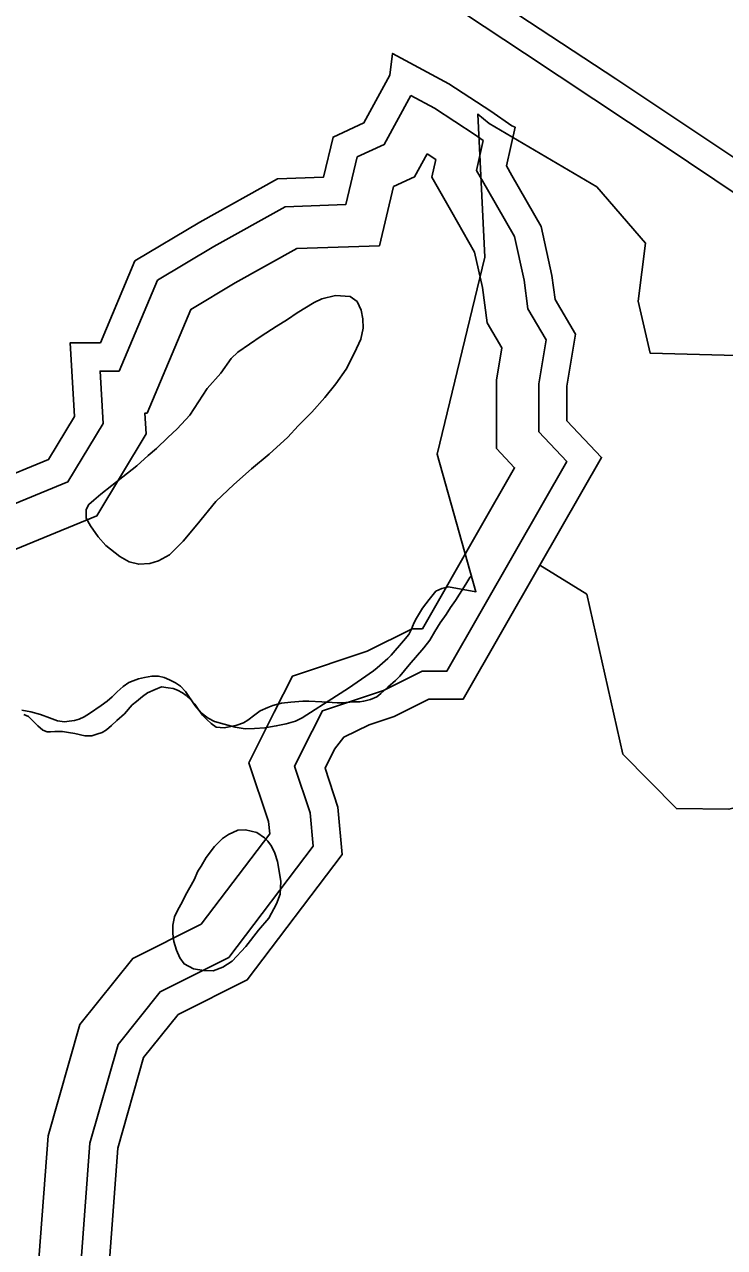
# Model space of a CAD drawing. Extents: x 2001466 to 2224147, y 644118 to 847247.
# Drawn here: x 2062885 to 2064516, y 758441 to 761293 of the extents above; entities that cross this region are included whole.
import ezdxf

# ---------------------------------------------------------------- set-up
doc = ezdxf.new("R2010")
doc.units = 0
for name, color, linetype in [('Exist Boundary Political City Limit New', 7, 'Continuous'), ('Exist Hydrographic Buffer Line', 7, 'Continuous'), ('Exist Hydrographic Creek Single Shore', 7, 'Continuous'), ('Exist Hydrographic Lake Shore', 7, 'Continuous'), ('Exist Hydrographic Misc Water Feature', 7, 'Continuous'), ('Exist Road Primary Interstate Divided Center Attributed', 7, 'Continuous'), ('Map Preparation Boundary City Limit Buffer Line', 7, 'Continuous')]:
    doc.layers.add(name, color=color, linetype=linetype)

msp = doc.modelspace()

# ---------------------------------------------------------------- linework, layer by layer
at = {"layer": 'Exist Boundary Political City Limit New'}
for points in [[(2063612.2, 759727.3), (2063639.8, 759745.6), (2063670.1, 759766.3), (2063698, 759786), (2063707, 759793.1), (2063731.2, 759814.4), (2063739.2, 759822.6), (2063768.1, 759855.8), (2063780.4, 759871), (2063786.9, 759882.9), (2063789.1, 759889.7), (2063793.1, 759898.8), (2063798, 759908.5), (2063812.5, 759932.1), (2063827.8, 759952.5), (2063843.6, 759971.4), (2063857, 759977.7), (2063873.2, 759981.5), (2063936.9, 759970.2), (2063846.2, 760290.9), (2063957.9, 760750.5), (2063941.4, 761084.4), (2063967.4, 761062.5), (2064218.5, 760914.7), (2064332.1, 760782.9), (2064314.5, 760648), (2064343.1, 760526.4), (2064573, 760520.2)], [(2062879.1, 759694), (2062899.9, 759690.3), (2062922, 759684.1), (2062942.9, 759676.4), (2062962.1, 759669.7), (2062978.5, 759667.4), (2062989.1, 759668.4), (2063001.6, 759670.2), (2063012.6, 759673.2), (2063024.2, 759678.9), (2063036.4, 759686.4), (2063063.8, 759705), (2063077.6, 759715.1), (2063089.1, 759725.1), (2063101.2, 759737.1), (2063115.1, 759749.8), (2063128.1, 759758.7), (2063138.4, 759763), (2063150.9, 759767.1), (2063164.8, 759770.7), (2063181.8, 759773.3), (2063197.5, 759773.5), (2063210.6, 759770.3), (2063223, 759764.9), (2063236.9, 759758.2), (2063248.5, 759750.5), (2063260, 759737.5), (2063282.8, 759704.4), (2063297, 759688.2), (2063312.6, 759675.3), (2063328.1, 759667.7), (2063350.5, 759661.4), (2063376.2, 759654.7), (2063399.5, 759651), (2063420.9, 759651.1), (2063445, 759653.3), (2063471.4, 759657.5), (2063495, 759662.5), (2063516.4, 759668.6), (2063531.9, 759676), (2063612.2, 759727.3)]]:
    msp.add_lwpolyline(points, dxfattribs=at)
at = {"layer": 'Exist Hydrographic Buffer Line'}
for points in [[(2063785.3, 761127.8), (2063723.1, 761013.6), (2063660.4, 760984.5), (2063633.6, 760873.1), (2063492.6, 760868.1), (2063326.2, 760775.6), (2063194.6, 760696.6), (2063105.5, 760484.9), (2063061, 760484.9), (2063068.2, 760363), (2062986.2, 760226.3), (2062309.3, 759947.4), (2062402.5, 760180.6), (2062402.5, 760230.9)], [(2063954, 761022.9), (2063934.7, 761036.2), (2063840.2, 761098.1), (2063785.3, 761127.8)], [(2063963.8, 760908.3), (2063938.4, 760952.8), (2063954, 761022.9)], [(2063823.2, 760991.6), (2063794, 760938), (2063745, 760915.3), (2063711.9, 760777.3), (2063519.7, 760770.6), (2063375.5, 760690.4), (2063272.8, 760628.8), (2063170.8, 760386.5), (2063165.4, 760386.5), (2063168.2, 760338.4), (2063053.8, 760147.7), (2062131.4, 759767.7), (2062196.8, 759931.3)], [(2063843.3, 760978.4), (2063823.2, 760991.6)], [(2063880.5, 760855.8), (2063834.1, 760937), (2063843.3, 760978.4)], [(2064028.8, 760065), (2064148.3, 760274.1), (2064083.2, 760343.3), (2064083.2, 760455.3), (2064100.3, 760558), (2064058, 760630), (2064049.1, 760696.7), (2064026.6, 760798.5), (2063963.8, 760908.3)], [(2063943.4, 760113.8), (2064026.7, 760259.7), (2063984.8, 760304.3), (2063984.8, 760463.4), (2063997.4, 760538.9), (2063963.1, 760597.3), (2063952.1, 760679.5), (2063933.7, 760762.6), (2063880.5, 760855.8)], [(2063683.3, 759831.5), (2063788, 759883.9), (2063812.1, 759883.9), (2063943.4, 760113.8)], [(2063721.1, 759740.4), (2063811.3, 759785.5), (2063869.2, 759785.5), (2064028.8, 760065)], [(2063467.1, 759689.3), (2063509.1, 759773.4), (2063683.3, 759831.5)], [(2063555.1, 759645.3), (2063579, 759693), (2063721.1, 759740.4)], [(2063027.8, 758075), (2063031.3, 758089), (2062990.1, 758198.8), (2062915.5, 758373.1), (2062939.8, 758701.6), (2063013.8, 758960.9), (2063137.4, 759115.4), (2063296.5, 759195), (2063456.4, 759405.9), (2063453.8, 759434.4), (2063408.1, 759571.4), (2063467.1, 759689.3)], [(2063202.2, 757560.4), (2063217, 757612.1), (2063200, 757823.7), (2063088.7, 757912.8), (2063134.2, 758094.9), (2063081.5, 758235.5), (2063015.4, 758389.8), (2063037.2, 758684.3), (2063103.1, 758914.9), (2063200.8, 759037.1), (2063361, 759117.2), (2063557.9, 759376.8), (2063550.8, 759454.6), (2063514.4, 759563.8), (2063555.1, 759645.3)]]:
    msp.add_lwpolyline(points, dxfattribs=at)
at = {"layer": 'Exist Hydrographic Creek Single Shore'}
msp.add_lwpolyline([(2064085.8, 760032.4), (2064194.9, 759964.4), (2064279, 759592), (2064403.9, 759464.7), (2064526.3, 759463.1), (2064661.8, 759497)], dxfattribs=at)
at = {"layer": 'Exist Hydrographic Lake Shore'}
for points in [[(2064028.1, 761054), (2064020.1, 761056.9), (2063971.3, 761090.7), (2063873.9, 761154.4), (2063742.7, 761225.7), (2063736.2, 761174.8)], [(2063736.2, 761174.8), (2063675.8, 761064), (2063603.9, 761030.7), (2063581.5, 760936.9), (2063474.5, 760933.1), (2063293.4, 760832.5), (2063142.4, 760741.8), (2063061.9, 760550.5), (2062991.4, 760550.5), (2063001.5, 760379.4), (2062941.1, 760278.7), (2062427.8, 760067.2), (2062468.1, 760167.9), (2062468.1, 760248.5)], [(2064020.8, 760940.8), (2064007.9, 760963.3), (2064028.1, 761054)], [(2064085.8, 760032.4), (2064229.4, 760283.7), (2064148.8, 760369.3), (2064148.8, 760449.8), (2064169, 760570.7), (2064121.3, 760651.9), (2064113.8, 760708.1), (2064088.5, 760822.4), (2064020.8, 760940.8)], [(2063688.1, 759660.2), (2063746.3, 759679.6), (2063826.8, 759719.9), (2063907.3, 759719.9), (2064085.8, 760032.4)], [(2063199.2, 757386.1), (2063222.9, 757394), (2063283.3, 757605.5), (2063263.2, 757857.2), (2063162.5, 757937.7), (2063202.8, 758098.8), (2063142.4, 758259.9), (2063082, 758400.9), (2063102.2, 758672.7), (2063162.5, 758884.2), (2063243.1, 758984.9), (2063404.1, 759065.4), (2063625.5, 759357.4), (2063615.4, 759468.2), (2063585.2, 759558.8), (2063607.4, 759603.1), (2063628.8, 759631), (2063688.1, 759660.2)]]:
    msp.add_lwpolyline(points, dxfattribs=at)
at = {"layer": 'Exist Hydrographic Misc Water Feature'}
for points in [[(2063270.4, 760382.5), (2063240.4, 760350.6), (2063218.7, 760330.4), (2063192.8, 760304.3), (2063172.8, 760288.3), (2063146.5, 760264.2), (2063114.5, 760238.2), (2063088.7, 760218.2), (2063062.8, 760198.2), (2063046.8, 760184), (2063035, 760174.1), (2063028.8, 760162), (2063028.8, 760142.1), (2063039.1, 760123.9), (2063056.9, 760098.1), (2063074.7, 760078.3), (2063106.9, 760052.4), (2063129.1, 760040.1), (2063151.2, 760034.3), (2063177.1, 760036.5), (2063197.2, 760042.4), (2063223.2, 760056.3), (2063255, 760088.3), (2063286.8, 760126.5), (2063330.6, 760180.7), (2063372.7, 760220.6), (2063414.3, 760256.9), (2063454.9, 760290.9), (2063498.6, 760330.9), (2063522.4, 760356.9), (2063554.6, 760389), (2063584.5, 760423), (2063610.1, 760455.2), (2063634.5, 760489.2), (2063654, 760527.2), (2063668.4, 760559.1), (2063673.9, 760585.1), (2063673.7, 760607), (2063669.8, 760627.1), (2063660, 760647.2), (2063643.8, 760659), (2063609.9, 760660.8), (2063578.1, 760653.1), (2063559.7, 760645), (2063520.1, 760621), (2063497.8, 760604.9), (2063471.7, 760588.9), (2063436.2, 760566.7), (2063382.3, 760528.7), (2063366.3, 760514.4), (2063342.3, 760480.4), (2063310.5, 760444.6), (2063270.4, 760382.5)], [(2062883.6, 759683.8), (2062894.1, 759679.8), (2062899.8, 759674.1), (2062915.8, 759657.8), (2062927.7, 759647.9), (2062937.8, 759644), (2062945.8, 759643.9), (2062955.6, 759644.1), (2062973.9, 759644.2), (2062987.6, 759642.1), (2063002.1, 759639.9), (2063025.9, 759634.3), (2063041.9, 759634.3), (2063053.6, 759638.2), (2063065.9, 759642.4), (2063075.8, 759648.2), (2063088.1, 759658.1), (2063099.8, 759670.1), (2063117.8, 759686), (2063135.6, 759706.5), (2063145.9, 759714.2), (2063159.8, 759726.3), (2063171.7, 759734.3), (2063189.6, 759742.5), (2063203.9, 759748.5), (2063219.7, 759746.5), (2063231.6, 759744.6), (2063241.6, 759740.7), (2063253.3, 759734.5), (2063261.7, 759728.7), (2063273.8, 759716.7), (2063281.8, 759708.6), (2063289.8, 759696.4), (2063299.5, 759682.8), (2063309.7, 759672.8), (2063319.6, 759662.8), (2063331.9, 759654.8), (2063349.9, 759652.9), (2063370, 759656.7), (2063379.6, 759658.9), (2063395.6, 759664.6), (2063405.5, 759670.8), (2063421.5, 759683), (2063433.8, 759692.9), (2063451.6, 759700.7), (2063463.5, 759705.1), (2063483.6, 759710.9), (2063505.6, 759712.8), (2063533.6, 759715.1), (2063547.6, 759715), (2063577.5, 759713.3), (2063613.6, 759711), (2063625.5, 759711.3), (2063651.5, 759713.5), (2063665.9, 759713.3), (2063675.5, 759715.5), (2063691.5, 759719.1), (2063705.7, 759725.5), (2063715.5, 759733.3), (2063731.5, 759747.5), (2063749.6, 759763.5), (2063759.2, 759773.4), (2063781.3, 759799.6), (2063815.2, 759839.5), (2063829.3, 759857.7), (2063841.2, 759877.4), (2063853.5, 759897.8), (2063867.5, 759917.6), (2063877.3, 759933.5), (2063889.2, 759949.6), (2063913, 759987.8), (2063923, 760003.7), (2063926.9, 760007.6)], [(2063270.4, 759280.8), (2063260.5, 759262.8), (2063252.3, 759246.6), (2063242.5, 759228.6), (2063234.9, 759212.7), (2063230.6, 759192.7), (2063230.6, 759172.4), (2063232.8, 759154.6), (2063238.8, 759134.6), (2063247, 759116.8), (2063256.8, 759102.7), (2063278.8, 759090.9), (2063303.2, 759086.8), (2063324.7, 759086.7), (2063346.8, 759094.7), (2063368.8, 759108.9), (2063400.8, 759143), (2063430.5, 759181), (2063454.7, 759209), (2063472.3, 759242.9), (2063480.7, 759265.1), (2063482.2, 759294.9), (2063478.3, 759319), (2063474.2, 759341.1), (2063468.2, 759361.1), (2063460.2, 759376.9), (2063452, 759389.1), (2063444.4, 759396.8), (2063426, 759408.9), (2063400.2, 759414.9), (2063382.3, 759414.7), (2063360.4, 759404.6), (2063346.2, 759394.6), (2063328, 759376.7), (2063308.3, 759350.5), (2063296.6, 759330.8), (2063288.6, 759318.6), (2063280.6, 759298.7), (2063270.4, 759280.8)]]:
    msp.add_lwpolyline(points, dxfattribs=at)
at = {"layer": 'Exist Road Primary Interstate Divided Center Attributed'}
for points in [[(2064693.5, 760878.7), (2064262.5, 761166.3), (2063560.1, 761629), (2063143.4, 761910.9), (2062431.2, 762382.8), (2062046.3, 762637.8), (2061675.6, 762897), (2061383.8, 763098.1), (2060896.6, 763478.6)], [(2060860.4, 763435.1), (2061120.3, 763224.3), (2061423.7, 762981.6), (2061768.1, 762745.6), (2062160.3, 762488.2), (2062599.1, 762198.3), (2063038.6, 761902.3), (2063671.7, 761477.6), (2064049.8, 761226.3), (2064372.8, 761011.8), (2064672.5, 760810.6)]]:
    msp.add_lwpolyline(points, dxfattribs=at)
at = {"layer": 'Map Preparation Boundary City Limit Buffer Line'}
for points in [[(2063612.2, 759727.3), (2063639.8, 759745.6), (2063670.1, 759766.3), (2063698, 759786), (2063707, 759793.1), (2063731.2, 759814.4), (2063739.2, 759822.6), (2063768.1, 759855.8), (2063780.4, 759871), (2063786.9, 759882.9), (2063789.1, 759889.7), (2063793.1, 759898.8), (2063798, 759908.5), (2063812.5, 759932.1), (2063827.8, 759952.5), (2063843.6, 759971.4), (2063857, 759977.7), (2063873.2, 759981.5), (2063936.9, 759970.2), (2063846.2, 760290.9), (2063957.9, 760750.5), (2063941.4, 761084.4), (2063967.4, 761062.5), (2064218.5, 760914.7), (2064332.1, 760782.9), (2064314.5, 760648), (2064343.1, 760526.4), (2064573, 760520.2)], [(2062879.1, 759694), (2062899.9, 759690.3), (2062922, 759684.1), (2062942.9, 759676.4), (2062962.1, 759669.7), (2062978.5, 759667.4), (2062989.1, 759668.4), (2063001.6, 759670.2), (2063012.6, 759673.2), (2063024.2, 759678.9), (2063036.4, 759686.4), (2063063.8, 759705), (2063077.6, 759715.1), (2063089.1, 759725.1), (2063101.2, 759737.1), (2063115.1, 759749.8), (2063128.1, 759758.7), (2063138.4, 759763), (2063150.9, 759767.1), (2063164.8, 759770.7), (2063181.8, 759773.3), (2063197.5, 759773.5), (2063210.6, 759770.3), (2063223, 759764.9), (2063236.9, 759758.2), (2063248.5, 759750.5), (2063260, 759737.5), (2063282.8, 759704.4), (2063297, 759688.2), (2063312.6, 759675.3), (2063328.1, 759667.7), (2063350.5, 759661.4), (2063376.2, 759654.7), (2063399.5, 759651), (2063420.9, 759651.1), (2063445, 759653.3), (2063471.4, 759657.5), (2063495, 759662.5), (2063516.4, 759668.6), (2063531.9, 759676), (2063612.2, 759727.3)]]:
    msp.add_lwpolyline(points, dxfattribs=at)

doc.saveas('drawing.dxf')
